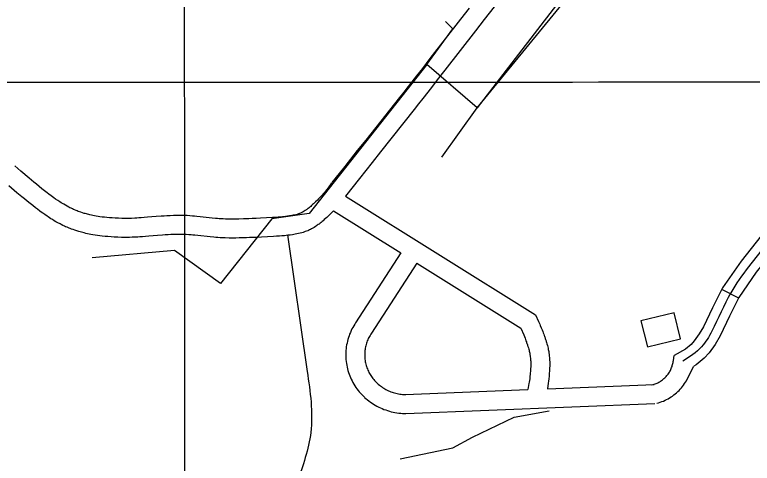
# Model space of a CAD drawing. Extents: x 3263578 to 3301413, y 764927 to 798602.
# Drawn here: x 3296288 to 3297456, y 781289 to 781999 of the extents above; entities that cross this region are included whole.
import ezdxf

# ---------------------------------------------------------------- set-up
doc = ezdxf.new("R2010")
doc.units = 0
for name, color, linetype in [('V-BLDG-OTLN', 7, 'Continuous'), ('V-GRID-MAJR', 7, 'Continuous'), ('V-ROAD-CNTR', 7, 'Continuous'), ('V-TOPO-SHOR', 7, 'Continuous'), ('V-UTIL-LINE', 7, 'Continuous')]:
    doc.layers.add(name, color=color, linetype=linetype)

msp = doc.modelspace()

# ---------------------------------------------------------------- linework, layer by layer
at = {"layer": 'V-BLDG-OTLN'}
msp.add_lwpolyline([(3297289.6, 781473.1), (3297342, 781485.9), (3297331.8, 781527.3), (3297279.4, 781514.5)], close=True, dxfattribs=at)
at = {"layer": 'V-GRID-MAJR'}
for points in [[(3296559.4, 775831.5), (3296556.8, 781892.5), (3296554.1, 787954.5), (3296551.5, 794016.6), (3296551.5, 794017.6)], [(3267730.5, 781891.4), (3270351, 781890.6), (3275592.2, 781889.4), (3280833.3, 781889.1), (3286074.5, 781889.4), (3291315.6, 781890.6), (3296556.8, 781892.5), (3299177.4, 781893.7)]]:
    msp.add_spline(points, degree=3, dxfattribs=at)
at = {"layer": 'V-ROAD-CNTR'}
msp.add_line((3297434.2, 781550.6), (3297407.4, 781564.1), dxfattribs=at)
for points in [[(3297007.4, 782010), (3296993.6, 781992.2), (3296945.3, 781929.9), (3296933.3, 781914.4), (3296924.2, 781902.8), (3296910.6, 781885.4), (3296903.7, 781876.7), (3296896.9, 781868), (3296843.6, 781800.8), (3296830.2, 781784), (3296810.2, 781758.8), (3296790.1, 781733.7)], [(3297046.9, 782011.8), (3297031.1, 781991.6), (3297017.3, 781973.8), (3296969, 781911.5), (3296956.9, 781896), (3296947.8, 781884.3), (3296934.1, 781866.8), (3296927.3, 781858.1), (3296920.4, 781849.4), (3296867.1, 781782.1), (3296853.7, 781765.3), (3296833.7, 781740.1), (3296811.3, 781712.1)], [(3296524.1, 781680.4), (3296519.8, 781680.1), (3296511.7, 781679.5), (3296497.7, 781678.4), (3296492.6, 781678), (3296488.1, 781677.7), (3296484.2, 781677.4), (3296480.8, 781677.2), (3296477.9, 781677), (3296472.7, 781676.8), (3296468.8, 781676.7), (3296466, 781676.7), (3296461.7, 781676.7), (3296459.6, 781676.7), (3296457.5, 781676.7), (3296452, 781676.9), (3296446.8, 781677.1), (3296442.1, 781677.4), (3296437.6, 781677.7), (3296433.5, 781678), (3296429.6, 781678.4), (3296426, 781678.9), (3296422.7, 781679.3), (3296419.6, 781679.8), (3296416.7, 781680.2), (3296413.9, 781680.7), (3296411.4, 781681.2), (3296409.1, 781681.7), (3296406.8, 781682.2), (3296404.8, 781682.7), (3296402.9, 781683.2), (3296401.1, 781683.7), (3296399.4, 781684.2), (3296397.9, 781684.6), (3296394.9, 781685.5), (3296392.4, 781686.4), (3296390.2, 781687.1), (3296388.2, 781687.8), (3296386.5, 781688.5), (3296385.1, 781689.1), (3296382.5, 781690.1), (3296380.6, 781691), (3296379.2, 781691.6), (3296377.1, 781692.7), (3296374.9, 781693.7), (3296373.5, 781694.5), (3296370.5, 781696), (3296367.9, 781697.5), (3296365.5, 781699), (3296363.2, 781700.3), (3296361.1, 781701.6), (3296359.1, 781702.9), (3296357.3, 781704), (3296355.7, 781705.1), (3296352.5, 781707.3), (3296349.8, 781709.2), (3296347.4, 781710.9), (3296345.4, 781712.5), (3296341.7, 781715.2), (3296339, 781717.3), (3296334.9, 781720.5), (3296330.8, 781723.8), (3296326.2, 781727.4), (3296321.9, 781730.9), (3296318, 781734.2), (3296310.5, 781740.4), (3296297.4, 781751.5), (3296287.6, 781759.8)], [(3297609.9, 781764.1), (3297604, 781757.9), (3297586.6, 781743.3), (3297575.9, 781737), (3297555.9, 781728.6), (3297544.6, 781723.1), (3297533.6, 781715.6), (3297499.9, 781683.7), (3297469.9, 781649.3), (3297437.9, 781609.1), (3297408.6, 781566.5), (3297392.8, 781535.2), (3297378.5, 781505.1), (3297371.6, 781493.7), (3297363.7, 781482.7), (3297358.7, 781477.1), (3297349.8, 781469.8), (3297331.8, 781459.7)], [(3297633.8, 781745.6), (3297624.5, 781736), (3297604, 781718.8), (3297589.4, 781710.1), (3297568.2, 781701.3), (3297559.7, 781697.1), (3297552.5, 781692.2), (3297521.6, 781662.9), (3297492.9, 781630.1), (3297462.1, 781591.3), (3297434.5, 781551.2), (3297419.8, 781522), (3297405, 781490.9), (3297396.7, 781477.1), (3297387.2, 781464), (3297379.6, 781455.4), (3297366.7, 781444.9), (3297363, 781442.8)], [(3296789.4, 781732.8), (3296787.9, 781730.5), (3296786.4, 781728.4), (3296785.1, 781726.6), (3296783.8, 781724.8), (3296782.5, 781723.2), (3296781.3, 781721.7), (3296780.2, 781720.3), (3296778, 781717.7), (3296776.1, 781715.5), (3296774.3, 781713.5), (3296772.8, 781711.8), (3296771.4, 781710.4), (3296768.9, 781707.8), (3296767, 781705.8), (3296764.1, 781702.9), (3296761.1, 781700), (3296759.4, 781698.5), (3296757.9, 781697), (3296756.4, 781695.7), (3296755, 781694.6), (3296753.8, 781693.5), (3296752.6, 781692.6), (3296751.5, 781691.7), (3296750.4, 781690.9), (3296749.4, 781690.2), (3296748.5, 781689.6), (3296747.7, 781689), (3296746.1, 781688), (3296744.7, 781687.2), (3296743.5, 781686.5), (3296742.4, 781685.9), (3296741.5, 781685.5), (3296740.7, 781685.1), (3296740.1, 781684.8), (3296738.7, 781684.3), (3296737.8, 781684), (3296737.2, 781683.7), (3296736.1, 781683.4), (3296734.9, 781683.1), (3296732.7, 781682.5), (3296730.5, 781682), (3296728.4, 781681.6), (3296726.4, 781681.2), (3296724.6, 781680.8), (3296722.9, 781680.6), (3296719.6, 781680.1), (3296716.7, 781679.7), (3296714.2, 781679.4), (3296711.9, 781679.1), (3296707.9, 781678.8), (3296704.9, 781678.5), (3296700.4, 781678.2), (3296695.7, 781678), (3296676.9, 781677), (3296669.9, 781676.6), (3296663.8, 781676.4), (3296658.5, 781676.2), (3296653.8, 781676), (3296649.8, 781675.9), (3296642.7, 781675.7), (3296637.3, 781675.6), (3296633.4, 781675.6), (3296627.5, 781675.6), (3296621.6, 781675.7), (3296618, 781675.8), (3296614.7, 781676), (3296611.5, 781676.2), (3296608.6, 781676.5), (3296605.8, 781676.7), (3296600.4, 781677.2), (3296581.1, 781679.4), (3296576.1, 781679.9), (3296572.3, 781680.3), (3296569.4, 781680.5), (3296565.1, 781680.8), (3296560.8, 781681.1), (3296557.4, 781681.2), (3296554, 781681.3), (3296550.8, 781681.3), (3296547.8, 781681.3), (3296544.8, 781681.3), (3296541.9, 781681.2), (3296539.1, 781681.2), (3296533.8, 781681), (3296528.8, 781680.7), (3296524.2, 781680.4)], [(3296526.1, 781650.5), (3296521.9, 781650.2), (3296514, 781649.6), (3296500.1, 781648.5), (3296494.8, 781648.1), (3296490.1, 781647.7), (3296486, 781647.5), (3296482.4, 781647.2), (3296479.2, 781647.1), (3296473.7, 781646.9), (3296469.5, 781646.7), (3296466.3, 781646.7), (3296461.6, 781646.7), (3296459.1, 781646.7), (3296456.7, 781646.7), (3296450.9, 781646.9), (3296445.4, 781647.1), (3296440.2, 781647.4), (3296435.3, 781647.8), (3296430.7, 781648.2), (3296426.4, 781648.6), (3296422.3, 781649.1), (3296418.5, 781649.6), (3296414.9, 781650.1), (3296411.6, 781650.7), (3296408.4, 781651.3), (3296405.4, 781651.8), (3296402.7, 781652.4), (3296400.1, 781653), (3296397.6, 781653.6), (3296395.3, 781654.2), (3296393.2, 781654.7), (3296391.2, 781655.3), (3296389.3, 781655.9), (3296385.8, 781656.9), (3296382.7, 781658), (3296380, 781658.9), (3296377.6, 781659.8), (3296375.6, 781660.6), (3296373.8, 781661.3), (3296370.7, 781662.6), (3296368.3, 781663.6), (3296366.5, 781664.4), (3296363.9, 781665.7), (3296361.3, 781667), (3296359.5, 781667.9), (3296356.1, 781669.7), (3296353, 781671.5), (3296350.2, 781673.1), (3296347.6, 781674.7), (3296345.1, 781676.2), (3296342.9, 781677.6), (3296340.8, 781679), (3296338.9, 781680.3), (3296335.4, 781682.7), (3296332.4, 781684.8), (3296329.7, 781686.7), (3296327.4, 781688.4), (3296323.6, 781691.3), (3296320.6, 781693.5), (3296316.4, 781696.9), (3296312.1, 781700.3), (3296307.3, 781704.1), (3296302.9, 781707.7), (3296298.8, 781711.1), (3296291.2, 781717.4), (3296278.1, 781728.5)], [(3296811.3, 781712.1), (3297112.4, 781523.8)], [(3296792.4, 781688.5), (3296781.8, 781678.3), (3296779.8, 781676.5), (3296777.9, 781674.7), (3296776.1, 781673.1), (3296774.4, 781671.7), (3296772.8, 781670.3), (3296771.2, 781669), (3296769.7, 781667.8), (3296768.2, 781666.8), (3296766.8, 781665.8), (3296765.5, 781664.8), (3296764.2, 781664), (3296761.8, 781662.4), (3296759.7, 781661.2), (3296757.7, 781660.1), (3296755.9, 781659.1), (3296754.4, 781658.4), (3296753, 781657.7), (3296751.7, 781657.2), (3296749.5, 781656.3), (3296747.8, 781655.7), (3296746.5, 781655.2), (3296744.6, 781654.6), (3296742.6, 781654.1), (3296739.6, 781653.3), (3296736.9, 781652.7), (3296734.4, 781652.2), (3296732, 781651.7), (3296729.8, 781651.3), (3296727.6, 781650.9), (3296723.8, 781650.4), (3296720.4, 781649.9), (3296717.5, 781649.6), (3296714.9, 781649.3), (3296710.5, 781648.9), (3296707.1, 781648.6), (3296702.2, 781648.3), (3296697.4, 781648), (3296678.5, 781647), (3296671.3, 781646.7), (3296665.1, 781646.4), (3296659.6, 781646.2), (3296654.8, 781646), (3296650.6, 781645.9), (3296643.2, 781645.7), (3296637.6, 781645.6), (3296633.4, 781645.6), (3296627.2, 781645.6), (3296620.9, 781645.7), (3296616.8, 781645.9), (3296612.9, 781646.1), (3296609.4, 781646.3), (3296606.1, 781646.6), (3296602.9, 781646.8), (3296597.2, 781647.4), (3296577.8, 781649.6), (3296573.1, 781650.1), (3296569.7, 781650.4), (3296567.1, 781650.6), (3296563.2, 781650.9), (3296559.4, 781651.1), (3296556.4, 781651.2), (3296553.5, 781651.3), (3296550.7, 781651.3), (3296547.9, 781651.3), (3296545.2, 781651.3), (3296542.6, 781651.3), (3296540.1, 781651.2), (3296535.1, 781651), (3296530.5, 781650.7), (3296526, 781650.5)], [(3296792.4, 781688.5), (3296899, 781621.9)], [(3296719.7, 781650.6), (3296750.9, 781434.3)], [(3296899, 781621.9), (3296827.5, 781511.3)], [(3296924.4, 781606), (3296852.7, 781495)], [(3296924.4, 781606), (3297089.3, 781502.8)], [(3297112.4, 781523.8), (3297117.3, 781513.4), (3297118.2, 781511.2), (3297119.1, 781509.2), (3297120, 781507.2), (3297121.5, 781503.6), (3297122.8, 781500.4), (3297123.8, 781497.6), (3297124.7, 781495.3), (3297125.5, 781493.2), (3297126.2, 781491.4), (3297126.7, 781489.9), (3297127.1, 781488.6), (3297127.5, 781487.5), (3297127.9, 781486.5), (3297128.4, 781484.9), (3297128.8, 781483.7), (3297129.1, 781482.8), (3297129.5, 781481.6), (3297129.9, 781480.3), (3297130.6, 781477.9), (3297131.2, 781475.5), (3297131.8, 781473.3), (3297132.3, 781471.2), (3297132.7, 781469.2), (3297133, 781467.4), (3297133.3, 781465.7), (3297133.6, 781464), (3297134, 781461.1), (3297134.3, 781458.4), (3297134.5, 781456.1), (3297134.7, 781454.1), (3297134.8, 781452.3), (3297134.9, 781449.3), (3297134.9, 781447), (3297134.9, 781445.2), (3297134.9, 781442.7), (3297134.8, 781440.2), (3297134.6, 781437.2), (3297134.5, 781434.4), (3297134.3, 781431.8), (3297134.1, 781429.4), (3297133.9, 781427), (3297133.5, 781422.7), (3297133, 781418.9), (3297132.6, 781415.5), (3297131.2, 781406.6)], [(3296827.6, 781511.4), (3296826.1, 781509.2), (3296824.5, 781506.7), (3296823.1, 781504.1), (3296821.7, 781501.5), (3296820.4, 781498.9), (3296819.2, 781496.2), (3296818.1, 781493.4), (3296817.1, 781490.7), (3296816.1, 781487.9), (3296815.3, 781485.1), (3296814.5, 781482.2), (3296813.9, 781479.3), (3296813.3, 781476.4), (3296812.8, 781473.5), (3296812.5, 781470.6), (3296812.2, 781467.7), (3296812, 781464.7), (3296811.9, 781461.8), (3296811.9, 781458.8), (3296812, 781455.9), (3296812.2, 781453), (3296812.5, 781450), (3296812.9, 781447.1), (3296813.4, 781444.2), (3296814, 781441.3), (3296814.6, 781438.4), (3296815.4, 781435.6), (3296816.2, 781432.8), (3296817.2, 781430), (3296818.2, 781427.2), (3296819.4, 781424.5), (3296820.6, 781421.8), (3296821.9, 781419.2), (3296823.3, 781416.6), (3296824.7, 781414), (3296826.3, 781411.5), (3296827.9, 781409), (3296829.6, 781406.6), (3296831.4, 781404.3), (3296833.3, 781402), (3296835.2, 781399.8), (3296837.2, 781397.6), (3296839.3, 781395.6), (3296841.4, 781393.6), (3296841.7, 781393.3)], [(3297089.3, 781502.8), (3297093.7, 781492.3), (3297094.9, 781489.4), (3297095.8, 781486.9), (3297096.6, 781484.7), (3297097.3, 781482.9), (3297097.9, 781481.3), (3297098.4, 781479.9), (3297098.8, 781478.7), (3297099.2, 781477.7), (3297099.5, 781476.9), (3297099.9, 781475.4), (3297100.3, 781474.4), (3297100.5, 781473.7), (3297100.9, 781472.6), (3297101.1, 781471.7), (3297101.7, 781469.7), (3297102.2, 781468), (3297102.6, 781466.4), (3297102.9, 781464.8), (3297103.2, 781463.4), (3297103.5, 781462), (3297103.7, 781460.7), (3297103.9, 781459.6), (3297104.2, 781457.3), (3297104.4, 781455.3), (3297104.6, 781453.6), (3297104.7, 781452.1), (3297104.8, 781450.8), (3297104.9, 781448.5), (3297104.9, 781446.7), (3297104.9, 781445.5), (3297104.9, 781443.5), (3297104.8, 781441.5), (3297104.7, 781438.8), (3297104.5, 781436.3), (3297104.4, 781434), (3297104.2, 781431.8), (3297104, 781429.8), (3297103.7, 781426), (3297103.3, 781422.7), (3297102.9, 781419.8), (3297102.5, 781417.4), (3297102.1, 781415.2), (3297100.3, 781405.4)], [(3296852.6, 781494.9), (3296851.4, 781493.1), (3296850.4, 781491.4), (3296849.4, 781489.7), (3296848.5, 781487.9), (3296847.6, 781486.2), (3296846.8, 781484.4), (3296846, 781482.5), (3296845.4, 781480.7), (3296844.7, 781478.8), (3296844.2, 781476.9), (3296843.7, 781475), (3296843.2, 781473.1), (3296842.8, 781471.2), (3296842.5, 781469.2), (3296842.3, 781467.3), (3296842.1, 781465.3), (3296842, 781463.3), (3296841.9, 781461.4), (3296841.9, 781459.4), (3296842, 781457.4), (3296842.1, 781455.5), (3296842.3, 781453.5), (3296842.6, 781451.5), (3296842.9, 781449.6), (3296843.3, 781447.7), (3296843.7, 781445.7), (3296844.2, 781443.8), (3296844.8, 781441.9), (3296845.4, 781440.1), (3296846.1, 781438.2), (3296846.9, 781436.4), (3296847.7, 781434.6), (3296848.6, 781432.8), (3296849.5, 781431.1), (3296850.5, 781429.4), (3296851.5, 781427.7), (3296852.6, 781426.1), (3296853.8, 781424.5), (3296855, 781422.9), (3296856.2, 781421.4), (3296857.5, 781419.9), (3296858.9, 781418.5), (3296860.2, 781417.1), (3296861.8, 781415.6), (3296861.9, 781415.5)], [(3297296.8, 781412.9), (3297298.7, 781413.4), (3297300.3, 781413.9), (3297301.8, 781414.4), (3297303.4, 781415), (3297304.9, 781415.7), (3297306.4, 781416.4), (3297307.8, 781417.2), (3297309.2, 781418), (3297310.6, 781418.9), (3297312, 781419.8), (3297313.3, 781420.8), (3297314.6, 781421.8), (3297315.9, 781422.9), (3297317.1, 781424), (3297318.3, 781425.2), (3297319.4, 781426.4), (3297320.5, 781427.6), (3297321.5, 781428.9), (3297322.5, 781430.2), (3297323.5, 781431.6), (3297324.4, 781433), (3297325.2, 781434.4), (3297326, 781435.9), (3297326.7, 781437.3), (3297327.4, 781438.8), (3297328, 781440.4), (3297328.6, 781441.9), (3297329.1, 781443.5), (3297329.6, 781445.1), (3297330, 781446.7), (3297330.3, 781448.3), (3297330.6, 781449.9), (3297330.9, 781451.6), (3297331.8, 781459.7)], [(3297304.8, 781383.9), (3297307.2, 781384.6), (3297309.8, 781385.4), (3297312.4, 781386.4), (3297315, 781387.4), (3297317.5, 781388.5), (3297320, 781389.7), (3297322.4, 781391), (3297324.8, 781392.3), (3297327.1, 781393.8), (3297329.3, 781395.3), (3297331.6, 781397), (3297333.7, 781398.7), (3297335.8, 781400.5), (3297337.8, 781402.3), (3297339.8, 781404.2), (3297341.6, 781406.2), (3297343.4, 781408.3), (3297345.2, 781410.4), (3297346.8, 781412.6), (3297348.4, 781414.9), (3297349.9, 781417.2), (3297351.3, 781419.6), (3297352.6, 781422), (3297363, 781442.8)], [(3296861.8, 781415.6), (3296863.5, 781414.1), (3296865.1, 781412.7), (3296866.8, 781411.4), (3296868.5, 781410.2), (3296870.2, 781409), (3296872, 781407.8), (3296873.8, 781406.7), (3296875.6, 781405.7), (3296877.5, 781404.7), (3296879.4, 781403.8), (3296881.3, 781403), (3296883.3, 781402.2), (3296885.2, 781401.5), (3296887.2, 781400.8), (3296889.2, 781400.2), (3296891.3, 781399.6), (3296893.3, 781399.1), (3296895.4, 781398.7), (3296897.5, 781398.4), (3296899.5, 781398.1), (3296901.6, 781397.9), (3296903.7, 781397.7), (3296905.9, 781397.6), (3296907, 781397.6)], [(3296906, 781397.6), (3297100.3, 781405.4)], [(3297131.2, 781406.6), (3297300.2, 781413.4)], [(3296841.8, 781393.2), (3296843.9, 781391.4), (3296846.2, 781389.4), (3296848.6, 781387.5), (3296851.1, 781385.7), (3296853.6, 781384), (3296856.1, 781382.4), (3296858.7, 781380.8), (3296861.4, 781379.3), (3296864.1, 781377.9), (3296866.8, 781376.6), (3296869.6, 781375.4), (3296872.4, 781374.2), (3296875.2, 781373.2), (3296878.1, 781372.2), (3296881, 781371.3), (3296884, 781370.5), (3296886.9, 781369.8), (3296889.9, 781369.2), (3296892.9, 781368.7), (3296895.9, 781368.3), (3296898.9, 781368), (3296902, 781367.8), (3296904.9, 781367.6), (3296906.3, 781367.6)], [(3296907.2, 781367.6), (3297301.4, 781383.4)]]:
    msp.add_lwpolyline(points, dxfattribs=at)
for points in [[(3297631.4, 781764.8), (3297595.3, 781731.1), (3297543, 781703.9), (3297481.4, 781639.7), (3297421.6, 781558.8), (3297391.7, 781498), (3297375.5, 781473.4), (3297345.8, 781450.4)], [(3296750.9, 781434.3), (3296756.5, 781337.6), (3296734.7, 781258.7)]]:
    msp.add_spline(points, degree=3, dxfattribs=at)
at = {"layer": 'V-TOPO-SHOR'}
msp.add_lwpolyline([(3296898.2, 781295.7), (3296981.5, 781313), (3297012.7, 781330.4), (3297078.7, 781361.6), (3297134.2, 781372)], dxfattribs=at)
at = {"layer": 'V-UTIL-LINE'}
for p, q in [((3297019.8, 781851.7), (3296940.1, 781920.3)), ((3296964.2, 781773.9), (3297019.8, 781851.7))]:
    msp.add_line(p, q, dxfattribs=at)
for points in [[(3297152.6, 782434), (3297232.6, 782368.9), (3297155.4, 782273.1), (3297271.3, 782178.9), (3297019.8, 781851.7)], [(3297019.8, 781851.7), (3297282.6, 782172.5), (3297359.9, 782115.2)], [(3296940.1, 781920.3), (3296981.4, 781976.9), (3296970, 781988.5)], [(3296940.1, 781920.3), (3296754.1, 781684.7), (3296695, 781676), (3296613.7, 781573.7), (3296540.7, 781625.9), (3296410.5, 781614)]]:
    msp.add_lwpolyline(points, dxfattribs=at)

doc.saveas('drawing.dxf')
